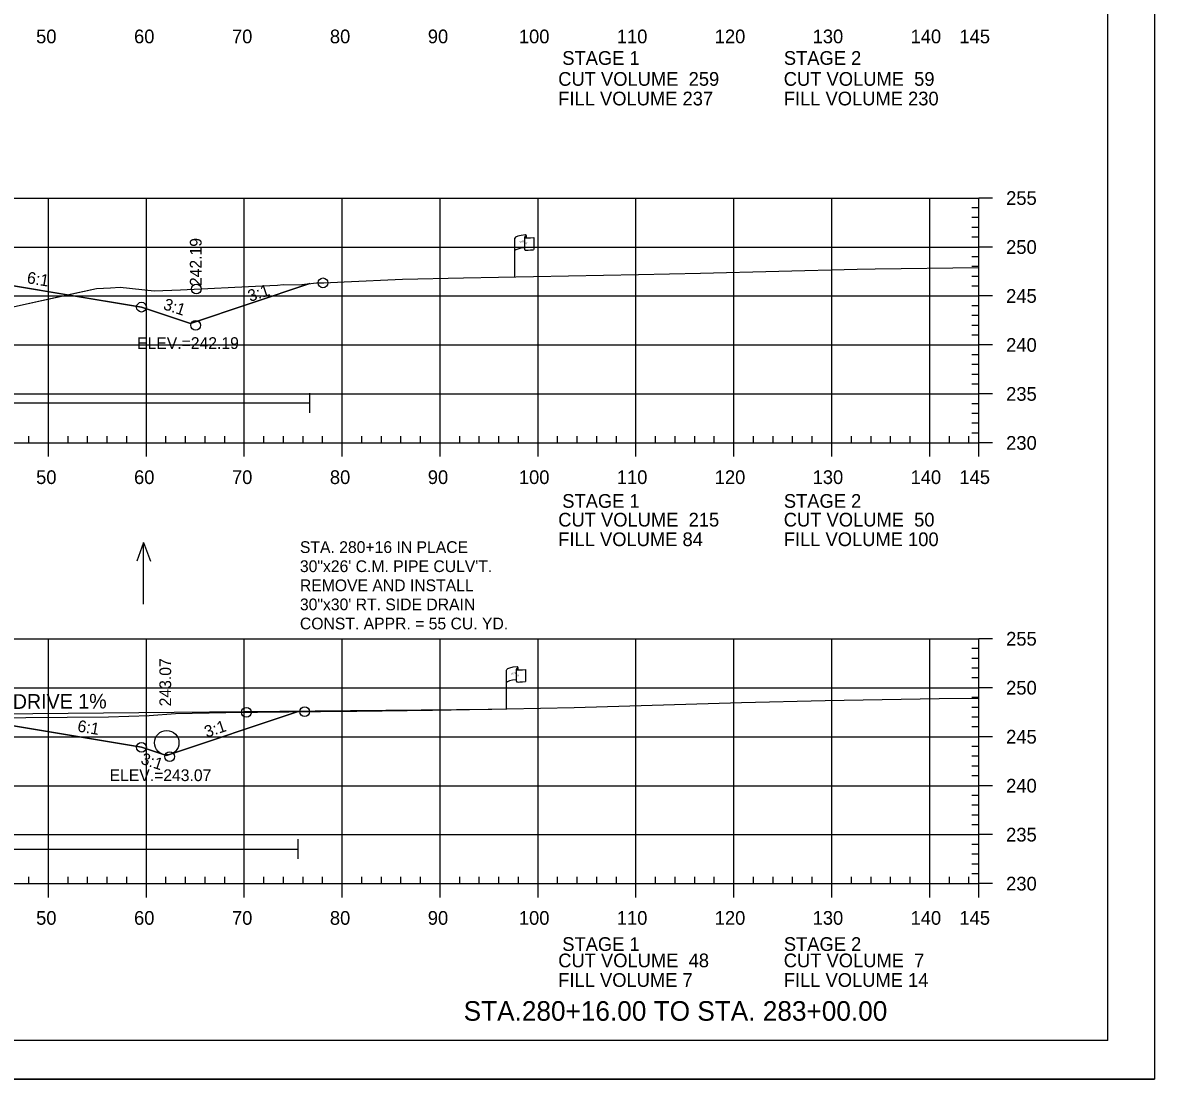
# Model space of a CAD drawing. Extents: x 1365647 to 1367999, y 387113 to 400173.
# Drawn here: x 1365941.5 to 1366057, y 395692.9 to 395800.8 of the extents above; entities that cross this region are included whole.
import ezdxf

# ---------------------------------------------------------------- set-up
doc = ezdxf.new("R2010")
doc.units = 0
for name, color, linetype in [('E_Existing ROW', 7, 'Continuous'), ('R_Axis', 7, 'Continuous'), ('R_Axis Annot', 7, 'Continuous'), ('R_Border', 7, 'Continuous'), ('R_Border Notes', 7, 'Continuous'), ('R_Contours', 7, 'Continuous'), ('R_Draft', 7, 'Continuous'), ('R_Drive', 7, 'Continuous'), ('R_Exist Surface', 7, 'Continuous'), ('R_Fin Surface', 7, 'Continuous'), ('R_Fin Surface Annot', 7, 'Continuous'), ('R_Grid', 7, 'Continuous'), ('R_No Plot', 7, 'Continuous'), ('R_Water', 7, 'Continuous'), ('R_Water Annot', 7, 'Continuous')]:
    doc.layers.add(name, color=color, linetype=linetype)

msp = doc.modelspace()

# ---------------------------------------------------------------- linework, layer by layer
at = {"layer": 'E_Existing ROW'}
for p, q in [((1365991.71, 395774.86), (1365991.71, 395778.81)), ((1365992.71, 395778.91), (1365992.71, 395778.89)), ((1365992.71, 395778.89), (1365992.71, 395777.67)), ((1365992.88, 395779.06), (1365992.88, 395778.82)), ((1365993.65, 395778.87), (1365993.65, 395777.63)), ((1365992.04, 395734.96), (1365992.04, 395734.72)), ((1365990.87, 395730.76), (1365990.87, 395734.71)), ((1365991.87, 395734.81), (1365991.87, 395734.79)), ((1365991.87, 395734.79), (1365991.87, 395733.57)), ((1365992.8, 395734.77), (1365992.8, 395733.53))]:
    msp.add_line(p, q, dxfattribs=at)
for centre, radius, start, end in [((1365992.79, 395778.91), 0.078, 88.6458, 274.2828), ((1365992.8, 395779.06), 0.0783, 263.0712, 93.9564), ((1365992.79, 395777.67), 0.0783, 180, 273.9564), ((1365991.95, 395734.81), 0.078, 88.6458, 274.2828), ((1365991.96, 395734.96), 0.0783, 263.0712, 93.9564), ((1365991.95, 395733.57), 0.0783, 180, 273.9564)]:
    msp.add_arc(centre, radius, start, end, dxfattribs=at)
for centre, major_axis, ratio, start_param, end_param in [((1365993.3, 395778.86), (-1.58, -0.04), 0.19887, 5.030368, 6.283185), ((1365994, 395778.97), (-1.23, -0.13), 0.052933, 0.159456, 1.268315), ((1365993.29, 395777.54), (-1.58, -0.04), 0.19887, 5.083035, 6.194897), ((1365994, 395777.73), (-1.23, -0.13), 0.052933, 0.159456, 1.268315), ((1365992.46, 395734.76), (-1.58, -0.04), 0.19887, 5.030368, 6.283185), ((1365992.45, 395733.44), (-1.58, -0.04), 0.19887, 5.083035, 6.194897), ((1365993.16, 395734.87), (-1.23, -0.13), 0.052933, 0.159456, 1.268315), ((1365993.16, 395733.63), (-1.23, -0.13), 0.052933, 0.159456, 1.268315)]:
    msp.add_ellipse(centre, major_axis=major_axis, ratio=ratio, start_param=start_param, end_param=end_param, dxfattribs=at)
at = {"layer": 'R_Axis'}
for p, q in [((1366039.09, 395757.9), (1366039.09, 395782.9)), ((1366040.49, 395782.9), (1366039.09, 395782.9)), ((1366039.09, 395781.9), (1366038.39, 395781.9)), ((1366039.09, 395780.9), (1366038.39, 395780.9)), ((1366039.09, 395779.9), (1366038.39, 395779.9)), ((1366039.09, 395778.9), (1366038.39, 395778.9)), ((1366040.49, 395777.9), (1366039.09, 395777.9)), ((1366039.09, 395776.9), (1366038.39, 395776.9)), ((1366039.09, 395775.9), (1366038.39, 395775.9)), ((1366039.09, 395774.9), (1366038.39, 395774.9)), ((1366039.09, 395773.9), (1366038.39, 395773.9)), ((1366039.09, 395771.9), (1366038.39, 395771.9)), ((1366040.49, 395772.9), (1366039.09, 395772.9)), ((1366039.09, 395770.9), (1366038.39, 395770.9)), ((1366039.09, 395769.9), (1366038.39, 395769.9)), ((1366039.09, 395768.9), (1366038.39, 395768.9)), ((1366040.49, 395767.9), (1366039.09, 395767.9)), ((1366039.09, 395766.9), (1366038.39, 395766.9)), ((1366039.09, 395765.9), (1366038.39, 395765.9)), ((1366039.09, 395764.9), (1366038.39, 395764.9)), ((1366039.09, 395763.9), (1366038.39, 395763.9)), ((1366040.49, 395762.9), (1366039.09, 395762.9)), ((1366039.09, 395761.9), (1366038.39, 395761.9)), ((1366039.09, 395760.9), (1366038.39, 395760.9)), ((1366039.09, 395759.9), (1366038.39, 395759.9)), ((1365942.09, 395757.9), (1365942.09, 395758.6)), ((1365946.09, 395757.9), (1365946.09, 395758.6)), ((1365948.09, 395757.9), (1365948.09, 395758.6)), ((1365950.09, 395757.9), (1365950.09, 395758.6)), ((1365952.09, 395757.9), (1365952.09, 395758.6)), ((1365956.09, 395757.9), (1365956.09, 395758.6)), ((1365958.09, 395757.9), (1365958.09, 395758.6)), ((1365960.09, 395757.9), (1365960.09, 395758.6)), ((1365962.09, 395757.9), (1365962.09, 395758.6)), ((1365966.09, 395757.9), (1365966.09, 395758.6)), ((1365968.09, 395757.9), (1365968.09, 395758.6)), ((1365970.09, 395757.9), (1365970.09, 395758.6)), ((1365972.09, 395757.9), (1365972.09, 395758.6)), ((1365976.09, 395757.9), (1365976.09, 395758.6)), ((1365978.09, 395757.9), (1365978.09, 395758.6)), ((1365980.09, 395757.9), (1365980.09, 395758.6)), ((1365982.09, 395757.9), (1365982.09, 395758.6)), ((1365986.09, 395757.9), (1365986.09, 395758.6)), ((1365988.09, 395757.9), (1365988.09, 395758.6)), ((1365990.09, 395757.9), (1365990.09, 395758.6)), ((1365992.09, 395757.9), (1365992.09, 395758.6)), ((1365996.09, 395757.9), (1365996.09, 395758.6)), ((1365998.09, 395757.9), (1365998.09, 395758.6)), ((1366000.09, 395757.9), (1366000.09, 395758.6)), ((1366002.09, 395757.9), (1366002.09, 395758.6)), ((1366006.09, 395757.9), (1366006.09, 395758.6)), ((1366008.09, 395757.9), (1366008.09, 395758.6)), ((1366010.09, 395757.9), (1366010.09, 395758.6)), ((1366012.09, 395757.9), (1366012.09, 395758.6)), ((1366016.09, 395757.9), (1366016.09, 395758.6)), ((1366018.09, 395757.9), (1366018.09, 395758.6)), ((1366020.09, 395757.9), (1366020.09, 395758.6)), ((1366022.09, 395757.9), (1366022.09, 395758.6)), ((1366026.09, 395757.9), (1366026.09, 395758.6)), ((1366028.09, 395757.9), (1366028.09, 395758.6)), ((1366030.09, 395757.9), (1366030.09, 395758.6)), ((1366032.09, 395757.9), (1366032.09, 395758.6)), ((1366036.09, 395757.9), (1366036.09, 395758.6)), ((1366038.09, 395757.9), (1366038.09, 395758.6)), ((1366039.09, 395758.9), (1366038.39, 395758.9)), ((1365749.09, 395757.9), (1366039.09, 395757.9)), ((1365944.09, 395756.5), (1365944.09, 395757.9)), ((1365954.09, 395756.5), (1365954.09, 395757.9)), ((1365964.09, 395756.5), (1365964.09, 395757.9)), ((1365974.09, 395756.5), (1365974.09, 395757.9)), ((1365984.09, 395756.5), (1365984.09, 395757.9)), ((1365994.09, 395756.5), (1365994.09, 395757.9)), ((1366004.09, 395756.5), (1366004.09, 395757.9)), ((1366014.09, 395756.5), (1366014.09, 395757.9)), ((1366024.09, 395756.5), (1366024.09, 395757.9)), ((1366034.09, 395756.5), (1366034.09, 395757.9)), ((1366039.09, 395756.5), (1366039.09, 395757.9)), ((1366040.49, 395757.9), (1366039.09, 395757.9)), ((1366039.09, 395712.9), (1366039.09, 395737.9)), ((1366040.49, 395737.9), (1366039.09, 395737.9)), ((1366039.09, 395736.9), (1366038.39, 395736.9)), ((1366039.09, 395735.9), (1366038.39, 395735.9)), ((1366039.09, 395734.9), (1366038.39, 395734.9)), ((1366039.09, 395733.9), (1366038.39, 395733.9)), ((1366040.49, 395732.9), (1366039.09, 395732.9)), ((1366039.09, 395731.9), (1366038.39, 395731.9)), ((1366039.09, 395730.9), (1366038.39, 395730.9)), ((1366039.09, 395729.9), (1366038.39, 395729.9)), ((1366039.09, 395728.9), (1366038.39, 395728.9)), ((1366039.09, 395726.9), (1366038.39, 395726.9)), ((1366040.49, 395727.9), (1366039.09, 395727.9)), ((1366039.09, 395725.9), (1366038.39, 395725.9)), ((1366039.09, 395724.9), (1366038.39, 395724.9)), ((1366039.09, 395723.9), (1366038.39, 395723.9)), ((1366040.49, 395722.9), (1366039.09, 395722.9)), ((1366039.09, 395721.9), (1366038.39, 395721.9)), ((1366039.09, 395720.9), (1366038.39, 395720.9)), ((1366039.09, 395719.9), (1366038.39, 395719.9)), ((1366039.09, 395718.9), (1366038.39, 395718.9)), ((1366040.49, 395717.9), (1366039.09, 395717.9)), ((1366039.09, 395716.9), (1366038.39, 395716.9)), ((1366039.09, 395715.9), (1366038.39, 395715.9)), ((1366039.09, 395714.9), (1366038.39, 395714.9)), ((1365942.09, 395712.9), (1365942.09, 395713.6)), ((1365946.09, 395712.9), (1365946.09, 395713.6)), ((1365948.09, 395712.9), (1365948.09, 395713.6)), ((1365950.09, 395712.9), (1365950.09, 395713.6)), ((1365952.09, 395712.9), (1365952.09, 395713.6)), ((1365956.09, 395712.9), (1365956.09, 395713.6)), ((1365958.09, 395712.9), (1365958.09, 395713.6)), ((1365960.09, 395712.9), (1365960.09, 395713.6)), ((1365962.09, 395712.9), (1365962.09, 395713.6)), ((1365966.09, 395712.9), (1365966.09, 395713.6)), ((1365968.09, 395712.9), (1365968.09, 395713.6)), ((1365970.09, 395712.9), (1365970.09, 395713.6)), ((1365972.09, 395712.9), (1365972.09, 395713.6)), ((1365976.09, 395712.9), (1365976.09, 395713.6)), ((1365978.09, 395712.9), (1365978.09, 395713.6)), ((1365980.09, 395712.9), (1365980.09, 395713.6)), ((1365982.09, 395712.9), (1365982.09, 395713.6)), ((1365986.09, 395712.9), (1365986.09, 395713.6)), ((1365988.09, 395712.9), (1365988.09, 395713.6)), ((1365990.09, 395712.9), (1365990.09, 395713.6)), ((1365992.09, 395712.9), (1365992.09, 395713.6)), ((1365996.09, 395712.9), (1365996.09, 395713.6)), ((1365998.09, 395712.9), (1365998.09, 395713.6)), ((1366000.09, 395712.9), (1366000.09, 395713.6)), ((1366002.09, 395712.9), (1366002.09, 395713.6)), ((1366006.09, 395712.9), (1366006.09, 395713.6)), ((1366008.09, 395712.9), (1366008.09, 395713.6)), ((1366010.09, 395712.9), (1366010.09, 395713.6)), ((1366012.09, 395712.9), (1366012.09, 395713.6)), ((1366016.09, 395712.9), (1366016.09, 395713.6)), ((1366018.09, 395712.9), (1366018.09, 395713.6)), ((1366020.09, 395712.9), (1366020.09, 395713.6)), ((1366022.09, 395712.9), (1366022.09, 395713.6)), ((1366026.09, 395712.9), (1366026.09, 395713.6)), ((1366028.09, 395712.9), (1366028.09, 395713.6)), ((1366030.09, 395712.9), (1366030.09, 395713.6)), ((1366032.09, 395712.9), (1366032.09, 395713.6)), ((1366036.09, 395712.9), (1366036.09, 395713.6)), ((1366038.09, 395712.9), (1366038.09, 395713.6)), ((1366039.09, 395713.9), (1366038.39, 395713.9)), ((1365749.09, 395712.9), (1366039.09, 395712.9)), ((1365944.09, 395711.5), (1365944.09, 395712.9)), ((1365954.09, 395711.5), (1365954.09, 395712.9)), ((1365964.09, 395711.5), (1365964.09, 395712.9)), ((1365974.09, 395711.5), (1365974.09, 395712.9)), ((1365984.09, 395711.5), (1365984.09, 395712.9)), ((1365994.09, 395711.5), (1365994.09, 395712.9)), ((1366004.09, 395711.5), (1366004.09, 395712.9)), ((1366014.09, 395711.5), (1366014.09, 395712.9)), ((1366024.09, 395711.5), (1366024.09, 395712.9)), ((1366034.09, 395711.5), (1366034.09, 395712.9)), ((1366039.09, 395711.5), (1366039.09, 395712.9)), ((1366040.49, 395712.9), (1366039.09, 395712.9))]:
    msp.add_line(p, q, dxfattribs=at)
at = {"layer": 'R_Border'}
for q in [(1366052.27, 395902.36), (1365736.09, 395696.9)]:
    msp.add_line((1366052.27, 395696.9), q, dxfattribs=at)
at = {"layer": 'R_Contours'}
for points in [[(1365915.51, 395774.41), (1365920.76, 395773.39), (1365923.18, 395772.77), (1365926.61, 395771.92), (1365929.03, 395771.33), (1365930.31, 395770.96), (1365934.34, 395771.31), (1365940.61, 395771.83), (1365946, 395773.02), (1365940.72, 395773.9), (1365925.59, 395774.2)], [(1365946, 395773.02), (1365948.98, 395773.68), (1365950.44, 395773.74), (1365951.43, 395773.81), (1365954.87, 395773.44), (1365957.56, 395773.54), (1365965.93, 395773.95), (1365967.48, 395774.02), (1365968.07, 395774.06), (1365969.69, 395774.05), (1365970.79, 395774.16), (1365958.58, 395770.09), (1365953.59, 395771.76)], [(1365905.98, 395730.77), (1365907.93, 395730.65), (1365911.61, 395730.42), (1365912.15, 395730.26), (1365913.19, 395730.11), (1365920.98, 395729.94), (1365928.35, 395729.74), (1365941.77, 395729.85), (1365950.22, 395729.93), (1365954.39, 395730.08), (1365957.06, 395730.28), (1365962.22, 395730.38), (1365969.6, 395730.46), (1365956.15, 395725.97), (1365953.59, 395726.82), (1365940.72, 395728.97), (1365925.59, 395729.27), (1365905.98, 395729.67)]]:
    msp.add_lwpolyline(points, close=True, dxfattribs=at)
at = {"layer": 'R_Drive'}
msp.add_line((1365938.43, 395730.22), (1365989.36, 395730.71), dxfattribs=at)
at = {"layer": 'R_Exist Surface'}
for points in [[(1365940.61, 395771.83), (1365948.98, 395773.68), (1365950.44, 395773.74), (1365951.43, 395773.81), (1365954.87, 395773.44), (1365957.56, 395773.54), (1365965.93, 395773.95), (1365967.48, 395774.02), (1365968.07, 395774.06), (1365969.69, 395774.05), (1365971.47, 395774.23), (1365972.2, 395774.24), (1365974.28, 395774.33), (1365980.26, 395774.63), (1365986.47, 395774.76), (1366004.35, 395775.11), (1366010.69, 395775.22), (1366026.68, 395775.63), (1366028.53, 395775.67), (1366039.09, 395775.81)], [(1365928.35, 395729.74), (1365941.77, 395729.85), (1365950.22, 395729.93), (1365954.39, 395730.08), (1365957.06, 395730.28), (1365962.22, 395730.38), (1365975.12, 395730.52), (1365975.59, 395730.52), (1365983.32, 395730.61), (1365990.9, 395730.76), (1365997.77, 395730.9), (1366014.87, 395731.41), (1366023.42, 395731.61), (1366035.05, 395731.8), (1366039.09, 395731.83)]]:
    msp.add_lwpolyline(points, dxfattribs=at)
at = {"layer": 'R_Fin Surface'}
for points in [[(1365830.99, 395772.95), (1365834.59, 395771.76), (1365847.47, 395773.9), (1365856.59, 395775.42), (1365862.59, 395775.66), (1365864.59, 395775.7), (1365894.09, 395776.29), (1365923.59, 395775.7), (1365925.59, 395775.66), (1365931.59, 395775.42), (1365940.72, 395773.9), (1365953.59, 395771.76), (1365958.58, 395770.09), (1365970.79, 395774.16)], [(1365832.45, 395727.54), (1365834.59, 395726.82), (1365847.47, 395728.97), (1365856.59, 395730.49), (1365862.59, 395730.73), (1365864.59, 395730.77), (1365894.09, 395731.36), (1365923.59, 395730.77), (1365925.59, 395730.73), (1365931.59, 395730.49), (1365940.72, 395728.97), (1365953.59, 395726.82), (1365956.15, 395725.97), (1365969.6, 395730.46)]]:
    msp.add_lwpolyline(points, dxfattribs=at)
at = {"layer": 'R_Grid'}
for p, q in [((1365749.09, 395782.9), (1366039.09, 395782.9)), ((1365944.09, 395757.9), (1365944.09, 395782.9)), ((1365954.09, 395757.9), (1365954.09, 395782.9)), ((1365964.09, 395757.9), (1365964.09, 395782.9)), ((1365974.09, 395757.9), (1365974.09, 395782.9)), ((1365984.09, 395757.9), (1365984.09, 395782.9)), ((1365994.09, 395757.9), (1365994.09, 395782.9)), ((1366004.09, 395757.9), (1366004.09, 395782.9)), ((1366014.09, 395757.9), (1366014.09, 395782.9)), ((1366024.09, 395757.9), (1366024.09, 395782.9)), ((1366034.09, 395757.9), (1366034.09, 395782.9)), ((1366039.09, 395757.9), (1366039.09, 395782.9)), ((1365749.09, 395777.9), (1366039.09, 395777.9)), ((1365749.09, 395772.9), (1366039.09, 395772.9)), ((1365749.09, 395767.9), (1366039.09, 395767.9)), ((1365749.09, 395762.9), (1366039.09, 395762.9)), ((1365749.09, 395757.9), (1366039.09, 395757.9)), ((1365749.09, 395737.9), (1366039.09, 395737.9)), ((1365944.09, 395712.9), (1365944.09, 395737.9)), ((1365954.09, 395712.9), (1365954.09, 395737.9)), ((1365964.09, 395712.9), (1365964.09, 395737.9)), ((1365974.09, 395712.9), (1365974.09, 395737.9)), ((1365984.09, 395712.9), (1365984.09, 395737.9)), ((1365994.09, 395712.9), (1365994.09, 395737.9)), ((1366004.09, 395712.9), (1366004.09, 395737.9)), ((1366014.09, 395712.9), (1366014.09, 395737.9)), ((1366024.09, 395712.9), (1366024.09, 395737.9)), ((1366034.09, 395712.9), (1366034.09, 395737.9)), ((1366039.09, 395712.9), (1366039.09, 395737.9)), ((1365749.09, 395732.9), (1366039.09, 395732.9)), ((1365749.09, 395727.9), (1366039.09, 395727.9)), ((1365749.09, 395722.9), (1366039.09, 395722.9)), ((1365749.09, 395717.9), (1366039.09, 395717.9)), ((1365749.09, 395712.9), (1366039.09, 395712.9))]:
    msp.add_line(p, q, dxfattribs=at)
at = {"layer": 'R_No Plot'}
msp.add_line((1365723.69, 395692.92), (1366057.03, 395692.92), dxfattribs=at)
msp.add_lwpolyline([(1365723.69, 395906.25), (1366057.03, 395906.25), (1366057.03, 395692.92), (1365723.69, 395692.92)], close=True, dxfattribs=at)
for centre in [(1365972.12, 395774.24), (1365959.19, 395773.62), (1365953.59, 395771.76), (1365953.59, 395771.76), (1365953.59, 395771.76), (1365953.59, 395771.76), (1365953.59, 395771.76), (1365959.13, 395769.91), (1365964.31, 395730.4), (1365970.25, 395730.46), (1365953.59, 395726.82), (1365953.59, 395726.82), (1365953.59, 395726.82), (1365953.59, 395726.82), (1365953.59, 395726.82), (1365956.46, 395725.87)]:
    msp.add_circle(centre, 0.5, dxfattribs=at)
at = {"layer": 'R_Water'}
for p, q in [((1365970.79, 395760.98), (1365970.79, 395762.98)), ((1365882.17, 395761.98), (1365970.79, 395761.98)), ((1365882.39, 395716.43), (1365969.6, 395716.43)), ((1365969.6, 395715.43), (1365969.6, 395717.43))]:
    msp.add_line(p, q, dxfattribs=at)
msp.add_circle((1365956.17, 395727.29), 1.25, dxfattribs=at)
at = {"layer": 'R_Water Annot'}
for p, q in [((1365953.8, 395747.73), (1365953.1, 395745.81)), ((1365953.8, 395741.45), (1365953.8, 395747.73)), ((1365953.8, 395747.73), (1365954.5, 395745.81))]:
    msp.add_line(p, q, dxfattribs=at)

# ---------------------------------------------------------------- texts
at = {"layer": 'E_Existing ROW'}
for s, height, rotation, p in [('DWB 11-9-07', 0.001, 90, (1365992.88, 395778.82)), ('R ', 0.2, 9.9884, (1365992.23, 395778.31)), (' O', 0.2, 9.9884, (1365992.38, 395778.36)), ('W', 0.2, 351.1788, (1365992.71, 395778.19)), ('DWB 11-9-07', 0.001, 5.0717, (1365993.63, 395777.63)), ('DWB 11-9-07', 0.001, 90, (1365991.71, 395774.86)), ('R ', 0.2, 9.9884, (1365991.39, 395734.21)), (' O', 0.2, 9.9884, (1365991.54, 395734.26)), ('W', 0.2, 351.1788, (1365991.87, 395734.09)), ('DWB 11-9-07', 0.001, 90, (1365992.04, 395734.72)), ('DWB 11-9-07', 0.001, 5.0717, (1365992.79, 395733.53)), ('DWB 11-9-07', 0.001, 90, (1365990.87, 395730.76))]:
    msp.add_text(s, height=height, rotation=rotation, dxfattribs=at).set_placement(p)
at = {"layer": 'R_Axis Annot'}
for s, p in [('50', (1365942.83, 395798.7)), ('60', (1365952.83, 395798.7)), ('70', (1365962.83, 395798.7)), ('80', (1365972.83, 395798.7)), ('90', (1365982.83, 395798.7)), ('100', (1365992.13, 395798.7)), ('110', (1366002.13, 395798.7)), ('120', (1366012.13, 395798.7)), ('130', (1366022.13, 395798.7)), ('140', (1366032.13, 395798.7)), ('145', (1366037.12, 395798.7)), ('STAGE 1', (1365996.56, 395796.5)), ('STAGE 2', (1366019.19, 395796.5)), ('CUT VOLUME  259', (1365996.15, 395794.36)), ('CUT VOLUME  59', (1366019.18, 395794.36)), ('FILL VOLUME 237', (1365996.15, 395792.36)), ('FILL VOLUME 230', (1366019.18, 395792.36)), ('255', (1366041.89, 395782.2)), ('250', (1366041.89, 395777.2)), ('245', (1366041.89, 395772.2)), ('240', (1366041.89, 395767.2)), ('235', (1366041.89, 395762.2)), ('230', (1366041.89, 395757.2)), ('50', (1365942.83, 395753.7)), ('60', (1365952.83, 395753.7)), ('70', (1365962.83, 395753.7)), ('80', (1365972.83, 395753.7)), ('90', (1365982.83, 395753.7)), ('100', (1365992.13, 395753.7)), ('110', (1366002.13, 395753.7)), ('120', (1366012.13, 395753.7)), ('130', (1366022.13, 395753.7)), ('140', (1366032.13, 395753.7)), ('145', (1366037.12, 395753.7)), ('STAGE 1', (1365996.56, 395751.27)), ('STAGE 2', (1366019.19, 395751.27)), ('CUT VOLUME  215', (1365996.15, 395749.36)), ('CUT VOLUME  50', (1366019.18, 395749.36)), ('FILL VOLUME 84', (1365996.15, 395747.36)), ('FILL VOLUME 100', (1366019.18, 395747.36)), ('255', (1366041.89, 395737.2)), ('250', (1366041.89, 395732.2)), ('245', (1366041.89, 395727.2)), ('240', (1366041.89, 395722.2)), ('235', (1366041.89, 395717.2)), ('230', (1366041.89, 395712.2)), ('50', (1365942.83, 395708.7)), ('60', (1365952.83, 395708.7)), ('70', (1365962.83, 395708.7)), ('80', (1365972.83, 395708.7)), ('90', (1365982.83, 395708.7)), ('100', (1365992.13, 395708.7)), ('110', (1366002.13, 395708.7)), ('120', (1366012.13, 395708.7)), ('130', (1366022.13, 395708.7)), ('140', (1366032.13, 395708.7)), ('145', (1366037.12, 395708.7)), ('STAGE 1', (1365996.56, 395706.03)), ('STAGE 2', (1366019.19, 395706.03)), ('CUT VOLUME  48', (1365996.15, 395704.36)), ('CUT VOLUME  7', (1366019.18, 395704.36)), ('FILL VOLUME 7', (1365996.15, 395702.36)), ('FILL VOLUME 14', (1366019.18, 395702.36))]:
    msp.add_text(s, height=1.4, dxfattribs=at).set_placement(p)
at = {"layer": 'R_Border Notes'}
for s, p in [('ELEV.=242.19', (1365953.14, 395767.49)), ('ELEV.=243.07', (1365950.33, 395723.37))]:
    msp.add_text(s, height=1.2, dxfattribs=at).set_placement(p)
at = {"layer": 'R_Draft'}
for s, p in [('STA. 280+16 IN PLACE', (1365969.77, 395746.66)), ('30"x26\' C.M. PIPE CULV\'T.', (1365969.77, 395744.71)), ('REMOVE AND INSTALL ', (1365969.77, 395742.76)), ('30"x30\' RT. SIDE DRAIN', (1365969.77, 395740.81)), ('CONST. APPR. = 55 CU. YD.', (1365969.77, 395738.86))]:
    msp.add_text(s, height=1.2, rotation=360, dxfattribs=at).set_placement(p)
msp.add_text('STA.280+16.00 TO STA. 283+00.00', height=2, dxfattribs=at).set_placement((1365986.49, 395698.9))
at = {"layer": 'R_Drive'}
msp.add_text('DRIVE 1%', height=1.5, rotation=0.2449, dxfattribs=at).set_placement((1365940.45, 395730.74))
at = {"layer": 'R_Fin Surface Annot'}
for s, rotation, p in [('242.19', 90, (1365959.73, 395773.91)), ('6:1', 350.5377, (1365941.83, 395774.22)), ('3:1', 18.4349, (1365964.68, 395772.29)), ('3:1', 341.5651, (1365955.73, 395771.57)), ('243.07', 90, (1365956.62, 395731)), ('6:1', 350.5377, (1365946.99, 395728.44)), ('3:1', 18.4349, (1365960.24, 395727.79)), ('3:1', 341.5651, (1365953.43, 395725.17))]:
    msp.add_text(s, height=1.2, rotation=rotation, dxfattribs=at).set_placement(p)

doc.saveas('drawing.dxf')
